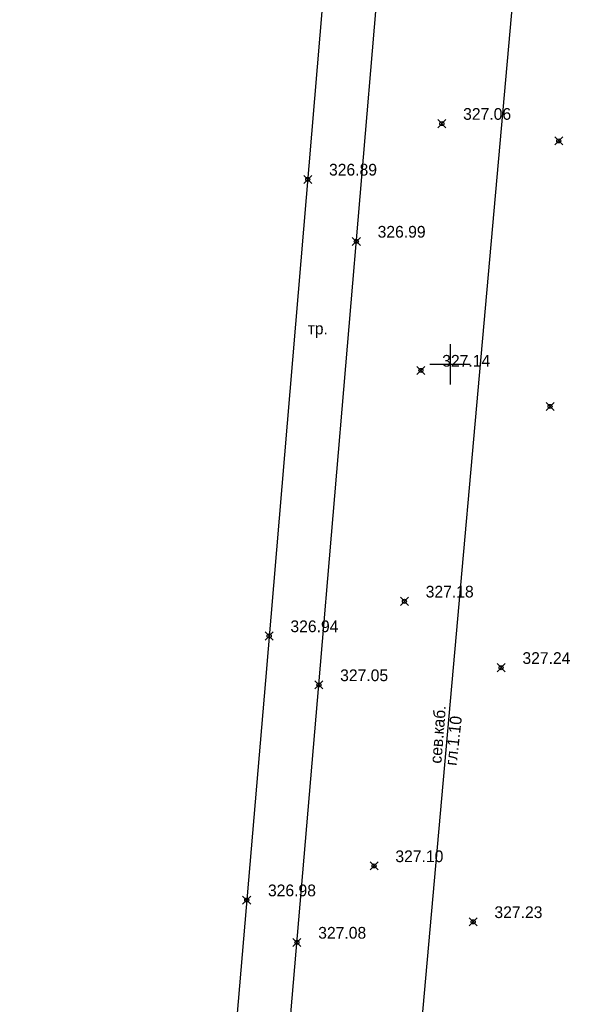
# Model space of a CAD drawing. Header units: metres. Extents: x 703615 to 712205, y 4306166 to 4311183.
# Tile 311 of 336: x 708246 to 708287, y 4310334 to 4310407. Entities that reach past the tile are written whole.
import ezdxf

# ---------------------------------------------------------------- set-up
doc = ezdxf.new("R2010")
doc.units = ezdxf.units.M
doc.header["$LTSCALE"] = 0.5
doc.header["$PDMODE"] = 35
doc.header["$PDSIZE"] = 0.3
doc.linetypes.add('ДОРОГИ_СТРОЯЩ', pattern=[9, 8, -1])
for name, color, linetype in [('(001) Сетка', 92, 'Continuous'), ('(004) Точки рельефа', 7, 'Continuous'), ('(019) Связь', 3, 'ИК_КАБ_СВЯЗИ'), ('(025) Дорога', 7, 'Continuous')]:
    doc.layers.add(name, color=color, linetype=linetype)
doc.styles.add('BM-431', font='txt')
doc.styles.add('D-431', font='txt')
doc.styles.get("Standard").update_dxf_attribs({"font": 'times.ttf'})
doc.linetypes.add('ИК_КАБ_СВЯЗИ', pattern='A,4,["o",Standard,S=0.5,R=0,X=0,Y=-0.125],4,-2', length=10)

# ---------------------------------------------------------------- blocks, each defined once
blk = doc.blocks.new('Setka')
at = {"layer": '(001) Сетка'}
for p, q in [((0, 1.5), (0, -1.5)), ((-1.5, 0), (1.5, 0))]:
    blk.add_line(p, q, dxfattribs=at)

msp = doc.modelspace()

# ---------------------------------------------------------------- linework, layer by layer
at = {"layer": '(019) Связь', "elevation": 324.811, "flags": 128}
msp.add_lwpolyline([(708317.145, 4310790.996), (708301.016, 4310609.687), (708256.741, 4310111.973), (708241.57, 4309932.293), (708189.214, 4309312.333), (708166.334, 4308981.07), (708160.318, 4308915.535), (708146.619, 4308758.228), (708137.034, 4308632.496), (708137.034, 4308632.496), (708137.034, 4308632.496), (708136.895, 4308567.223), (708136.888, 4308563.897)], dxfattribs=at)
at = {"layer": '(025) Дорога', "elevation": 325.947, "flags": 128}
msp.add_lwpolyline([(708253.325, 4310173.436), (708258.254, 4310233.962), (708264.132, 4310304.061), (708268.683, 4310357.49), (708272.947, 4310407.999), (708275.637, 4310448.81), (708271.645, 4310449.073), (708268.959, 4310408.299), (708264.698, 4310357.829), (708260.146, 4310304.398), (708254.268, 4310234.296), (708249.661, 4310173.32)], dxfattribs=at)
at = {"color": 0, "linetype": 'ByBlock', "lineweight": -2, "transparency": 16777216}
for p in [(708277.85, 4310399.342, 327.056), (708286.561, 4310398.052, 327.34), (708267.851, 4310395.185, 326.888), (708271.475, 4310390.556, 326.993), (708276.289, 4310380.941, 327.144), (708285.915, 4310378.255, 327.417), (708275.059, 4310363.723, 327.178), (708264.977, 4310361.138, 326.944), (708282.27, 4310358.775, 327.237), (708268.683, 4310357.49, 327.047), (708272.798, 4310343.992, 327.102), (708263.302, 4310341.446, 326.977), (708280.183, 4310339.825, 327.225), (708267.047, 4310338.287, 327.079)]:
    msp.add_point(p, dxfattribs=at)

# ---------------------------------------------------------------- block references
at = {"layer": '(001) Сетка'}
msp.add_blockref('Setka', (708278.465, 4310381.396), dxfattribs=at)

# ---------------------------------------------------------------- texts
at = {"layer": '(004) Точки рельефа', "style": 'D-431'}
for s, p in [('327.06', (708279.436, 4310399.628, 327.056)), ('326.89', (708269.438, 4310395.471, 326.888)), ('326.99', (708273.061, 4310390.841, 326.993)), ('327.14', (708277.875, 4310381.221, 327.144)), ('327.18', (708276.645, 4310364.006, 327.178)), ('326.94', (708266.563, 4310361.423, 326.944)), ('327.24', (708283.856, 4310359.055, 327.237)), ('327.05', (708270.269, 4310357.772, 327.047)), ('327.10', (708274.384, 4310344.274, 327.102)), ('326.98', (708264.888, 4310341.731, 326.977)), ('327.23', (708281.769, 4310340.105, 327.225)), ('327.08', (708268.633, 4310338.57, 327.079))]:
    msp.add_text(s, height=0.875, dxfattribs=at).set_placement(p)
at = {"layer": '(019) Связь', "color": 0, "linetype": 'Continuous', "style": 'D-431'}
for s, rotation, p in [('сев.каб.', 85.46197, (708277.813, 4310351.602)), ('гл.1.10', 83.74945, (708278.947, 4310351.438))]:
    msp.add_text(s, height=0.875, rotation=rotation, dxfattribs=at).set_placement(p)
at = {"layer": '(025) Дорога', "linetype": 'ДОРОГИ_СТРОЯЩ', "style": 'BM-431'}
msp.add_text('тр.', height=0.875, dxfattribs=at).set_placement((708267.843, 4310383.63))

doc.saveas('drawing.dxf')
